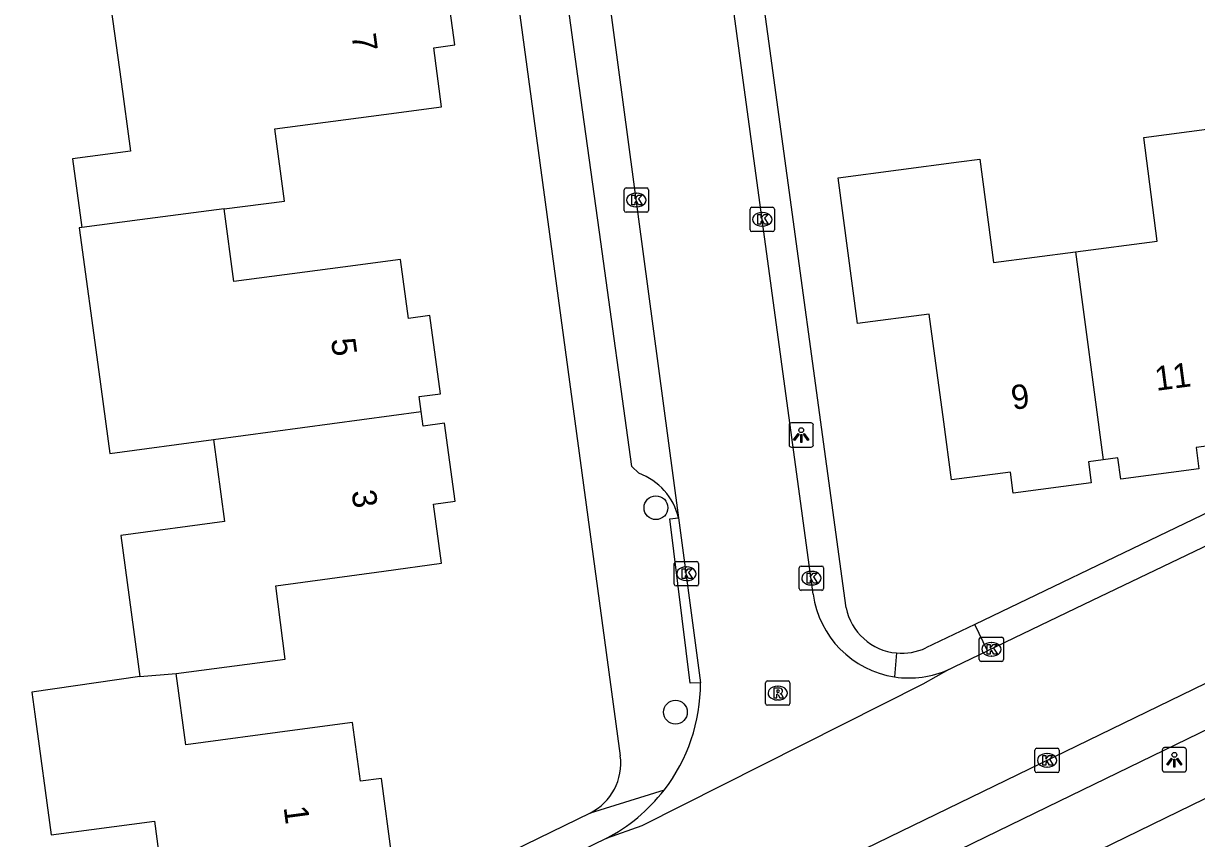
# Model space of a CAD drawing. Extents: x 163427 to 164190, y 380331 to 381641.
# Drawn here: x 163600.88 to 163649.13, y 381367.27 to 381400.79 of the extents above; entities that cross this region are included whole.
import ezdxf

# ---------------------------------------------------------------- set-up
doc = ezdxf.new("R2010")
doc.units = 0
for name, color, linetype in [('IMGEO_Boom', 7, 'Continuous'), ('IMGEO_Kolk', 7, 'Continuous'), ('IMGEO_Lichtpunt', 7, 'Continuous'), ('IMGEO_Pand', 7, 'Continuous'), ('IMGEO_Pand_nummerreeks', 7, 'Continuous'), ('IMGEO_Rijbaan_lokaal_open', 7, 'Continuous'), ('IMGEO_Rioolput', 7, 'Continuous'), ('IMGEO_Voetpad_open', 7, 'Continuous')]:
    doc.layers.add(name, color=color, linetype=linetype)

msp = doc.modelspace()

# ---------------------------------------------------------------- linework, layer by layer
at = {"layer": 'IMGEO_Boom'}
for centre in [(163626.894, 381380.872), (163627.695, 381372.464)]:
    msp.add_circle(centre, 0.489, dxfattribs=at)
at = {"layer": 'IMGEO_Kolk'}
for p, q in [((163625.588, 381393.097), (163625.588, 381393.949)), ((163625.663, 381394.023), (163626.515, 381394.023)), ((163626.589, 381393.949), (163626.589, 381393.097)), ((163626.076, 381393.803), (163626.101, 381393.803)), ((163626.515, 381393.023), (163625.663, 381393.023)), ((163626.099, 381393.243), (163626.074, 381393.243)), ((163630.766, 381392.302), (163630.766, 381393.154)), ((163630.841, 381393.228), (163631.693, 381393.228)), ((163631.254, 381393.008), (163631.279, 381393.008)), ((163631.767, 381393.154), (163631.767, 381392.302)), ((163631.277, 381392.448), (163631.252, 381392.448)), ((163631.693, 381392.228), (163630.841, 381392.228)), ((163627.647, 381377.729), (163627.647, 381378.581)), ((163627.722, 381378.655), (163628.574, 381378.655)), ((163628.648, 381378.581), (163628.648, 381377.729)), ((163632.863, 381378.474), (163633.715, 381378.474)), ((163628.135, 381378.435), (163628.16, 381378.435)), ((163632.788, 381377.548), (163632.788, 381378.4)), ((163633.276, 381378.254), (163633.301, 381378.254)), ((163633.789, 381378.4), (163633.789, 381377.548)), ((163628.574, 381377.655), (163627.722, 381377.655)), ((163628.158, 381377.875), (163628.133, 381377.875)), ((163633.299, 381377.694), (163633.274, 381377.694)), ((163633.715, 381377.474), (163632.863, 381377.474)), ((163640.192, 381374.623), (163640.192, 381375.475)), ((163640.267, 381375.549), (163641.119, 381375.549)), ((163640.68, 381375.329), (163640.705, 381375.329)), ((163641.193, 381375.475), (163641.193, 381374.623)), ((163640.703, 381374.769), (163640.678, 381374.769)), ((163641.119, 381374.549), (163640.267, 381374.549)), ((163642.482, 381370.054), (163642.482, 381370.906)), ((163642.557, 381370.98), (163643.409, 381370.98)), ((163642.97, 381370.76), (163642.995, 381370.76)), ((163643.483, 381370.906), (163643.483, 381370.054)), ((163643.409, 381369.98), (163642.557, 381369.98)), ((163642.993, 381370.2), (163642.968, 381370.2))]:
    msp.add_line(p, q, dxfattribs=at)
for points in [[(163625.588, 381393.097), (163625.588, 381393.949)], [(163625.663, 381394.023), (163626.515, 381394.023)], [(163626.589, 381393.949), (163626.589, 381393.097)], [(163625.909, 381393.723), (163626.032, 381393.723), (163626.032, 381393.572), (163626.162, 381393.723), (163626.326, 381393.723), (163626.18, 381393.572), (163626.333, 381393.323), (163626.181, 381393.323), (163626.096, 381393.487), (163626.032, 381393.42), (163626.032, 381393.323), (163625.909, 381393.323), (163625.909, 381393.723)], [(163626.515, 381393.023), (163625.663, 381393.023)], [(163630.766, 381392.302), (163630.766, 381393.154)], [(163630.841, 381393.228), (163631.693, 381393.228)], [(163631.087, 381392.928), (163631.21, 381392.928), (163631.21, 381392.777), (163631.34, 381392.928), (163631.504, 381392.928), (163631.358, 381392.777), (163631.511, 381392.528), (163631.359, 381392.528), (163631.274, 381392.692), (163631.21, 381392.625), (163631.21, 381392.528), (163631.087, 381392.528), (163631.087, 381392.928)], [(163631.767, 381393.154), (163631.767, 381392.302)], [(163631.693, 381392.228), (163630.841, 381392.228)], [(163627.647, 381377.729), (163627.647, 381378.581)], [(163627.722, 381378.655), (163628.574, 381378.655)], [(163628.648, 381378.581), (163628.648, 381377.729)], [(163632.863, 381378.474), (163633.715, 381378.474)], [(163627.968, 381378.355), (163628.091, 381378.355), (163628.091, 381378.204), (163628.221, 381378.355), (163628.385, 381378.355), (163628.239, 381378.204), (163628.392, 381377.955), (163628.24, 381377.955), (163628.155, 381378.119), (163628.091, 381378.052), (163628.091, 381377.955), (163627.968, 381377.955), (163627.968, 381378.355)], [(163632.788, 381377.548), (163632.788, 381378.4)], [(163633.109, 381378.174), (163633.232, 381378.174), (163633.232, 381378.023), (163633.362, 381378.174), (163633.526, 381378.174), (163633.38, 381378.023), (163633.533, 381377.774), (163633.381, 381377.774), (163633.296, 381377.938), (163633.232, 381377.871), (163633.232, 381377.774), (163633.109, 381377.774), (163633.109, 381378.174)], [(163633.789, 381378.4), (163633.789, 381377.548)], [(163628.574, 381377.655), (163627.722, 381377.655)], [(163633.715, 381377.474), (163632.863, 381377.474)], [(163640.192, 381374.623), (163640.192, 381375.475)], [(163640.267, 381375.549), (163641.119, 381375.549)], [(163640.513, 381375.249), (163640.636, 381375.249), (163640.636, 381375.098), (163640.766, 381375.249), (163640.93, 381375.249), (163640.784, 381375.098), (163640.937, 381374.849), (163640.785, 381374.849), (163640.7, 381375.013), (163640.636, 381374.946), (163640.636, 381374.849), (163640.513, 381374.849), (163640.513, 381375.249)], [(163641.193, 381375.475), (163641.193, 381374.623)], [(163641.119, 381374.549), (163640.267, 381374.549)], [(163642.482, 381370.054), (163642.482, 381370.906)], [(163642.557, 381370.98), (163643.409, 381370.98)], [(163643.483, 381370.906), (163643.483, 381370.054)], [(163642.803, 381370.68), (163642.926, 381370.68), (163642.926, 381370.529), (163643.056, 381370.68), (163643.22, 381370.68), (163643.074, 381370.529), (163643.227, 381370.28), (163643.075, 381370.28), (163642.99, 381370.444), (163642.926, 381370.377), (163642.926, 381370.28), (163642.803, 381370.28), (163642.803, 381370.68)], [(163643.409, 381369.98), (163642.557, 381369.98)]]:
    msp.add_lwpolyline(points, dxfattribs=at)
for centre, start, end in [((163625.665, 381393.947), 91.552, 178.448), ((163625.665, 381393.947), 91.552, 178.448), ((163626.513, 381393.947), 1.552, 88.448), ((163626.513, 381393.947), 1.552, 88.448), ((163625.665, 381393.099), 181.552, 268.448), ((163625.665, 381393.099), 181.552, 268.448), ((163626.513, 381393.099), 271.552, 358.448), ((163626.513, 381393.099), 271.552, 358.448), ((163630.843, 381393.152), 91.552, 178.448), ((163630.843, 381393.152), 91.552, 178.448), ((163631.691, 381393.152), 1.552, 88.448), ((163631.691, 381393.152), 1.552, 88.448), ((163630.843, 381392.304), 181.552, 268.448), ((163630.843, 381392.304), 181.552, 268.448), ((163631.691, 381392.304), 271.552, 358.448), ((163631.691, 381392.304), 271.552, 358.448), ((163627.724, 381378.579), 91.552, 178.448), ((163627.724, 381378.579), 91.552, 178.448), ((163628.572, 381378.579), 1.552, 88.448), ((163628.572, 381378.579), 1.552, 88.448), ((163632.865, 381378.398), 91.552, 178.448), ((163632.865, 381378.398), 91.552, 178.448), ((163633.713, 381378.398), 1.552, 88.448), ((163633.713, 381378.398), 1.552, 88.448), ((163627.724, 381377.731), 181.552, 268.448), ((163627.724, 381377.731), 181.552, 268.448), ((163628.572, 381377.731), 271.552, 358.448), ((163628.572, 381377.731), 271.552, 358.448), ((163632.865, 381377.55), 181.552, 268.448), ((163632.865, 381377.55), 181.552, 268.448), ((163633.713, 381377.55), 271.552, 358.448), ((163633.713, 381377.55), 271.552, 358.448), ((163640.269, 381375.473), 91.552, 178.448), ((163640.269, 381375.473), 91.552, 178.448), ((163641.117, 381375.473), 1.552, 88.448), ((163641.117, 381375.473), 1.552, 88.448), ((163640.269, 381374.625), 181.552, 268.448), ((163640.269, 381374.625), 181.552, 268.448), ((163641.117, 381374.625), 271.552, 358.448), ((163641.117, 381374.625), 271.552, 358.448), ((163642.559, 381370.904), 91.552, 178.448), ((163642.559, 381370.904), 91.552, 178.448), ((163643.407, 381370.904), 1.552, 88.448), ((163643.407, 381370.904), 1.552, 88.448), ((163642.559, 381370.056), 181.552, 268.448), ((163642.559, 381370.056), 181.552, 268.448), ((163643.407, 381370.056), 271.552, 358.448), ((163643.407, 381370.056), 271.552, 358.448)]:
    msp.add_arc(centre, 0.0765, start, end, dxfattribs=at)
for centre, major_axis, ratio, start_param, end_param in [((163626.075, 381393.523), (-0.387, 0.002), 0.722429, 4.712389, 7.853982), ((163626.1, 381393.523), (-0.39, 0.002), 0.717154, 1.570796, 4.712389), ((163631.253, 381392.728), (-0.387, 0.002), 0.722429, 4.712389, 7.853982), ((163631.278, 381392.728), (-0.39, 0.002), 0.717154, 1.570796, 4.712389), ((163628.134, 381378.155), (-0.387, 0.002), 0.722429, 4.712389, 7.853982), ((163628.159, 381378.155), (-0.39, 0.002), 0.717154, 1.570796, 4.712389), ((163633.275, 381377.974), (-0.387, 0.002), 0.722429, 4.712389, 7.853982), ((163633.3, 381377.974), (-0.39, 0.002), 0.717154, 1.570796, 4.712389), ((163640.679, 381375.049), (-0.387, 0.002), 0.722429, 4.712389, 7.853982), ((163640.704, 381375.049), (-0.39, 0.002), 0.717154, 1.570796, 4.712389), ((163642.969, 381370.48), (-0.387, 0.002), 0.722429, 4.712389, 7.853982), ((163642.994, 381370.48), (-0.39, 0.002), 0.717154, 1.570796, 4.712389)]:
    msp.add_ellipse(centre, major_axis=major_axis, ratio=ratio, start_param=start_param, end_param=end_param, dxfattribs=at)
at = {"layer": 'IMGEO_Lichtpunt'}
for p, q in [((163632.371, 381384.265), (163632.371, 381383.458)), ((163632.371, 381384.265), (163632.371, 381383.458)), ((163633.273, 381384.36), (163632.465, 381384.36)), ((163633.273, 381384.36), (163632.465, 381384.36)), ((163633.367, 381383.458), (163633.367, 381384.265)), ((163633.367, 381383.458), (163633.367, 381384.265)), ((163632.465, 381383.364), (163633.273, 381383.364)), ((163632.465, 381383.364), (163633.273, 381383.364)), ((163647.718, 381370.909), (163647.718, 381370.102)), ((163647.718, 381370.909), (163647.718, 381370.102)), ((163648.62, 381371.004), (163647.812, 381371.004)), ((163648.62, 381371.004), (163647.812, 381371.004)), ((163648.714, 381370.102), (163648.714, 381370.909)), ((163648.714, 381370.102), (163648.714, 381370.909)), ((163647.812, 381370.008), (163648.62, 381370.008)), ((163647.812, 381370.008), (163648.62, 381370.008))]:
    msp.add_line(p, q, dxfattribs=at)
for points in [[(163632.745, 381383.929), (163632.784, 381383.901), (163632.596, 381383.639), (163632.558, 381383.666), (163632.745, 381383.929)], [(163632.847, 381383.881), (163632.894, 381383.881), (163632.894, 381383.559), (163632.847, 381383.559), (163632.847, 381383.881)], [(163632.957, 381383.901), (163632.995, 381383.928), (163633.182, 381383.666), (163633.143, 381383.638), (163632.957, 381383.901)], [(163648.092, 381370.573), (163648.131, 381370.545), (163647.943, 381370.283), (163647.905, 381370.31), (163648.092, 381370.573)], [(163648.194, 381370.525), (163648.241, 381370.525), (163648.241, 381370.203), (163648.194, 381370.203), (163648.194, 381370.525)], [(163648.304, 381370.545), (163648.342, 381370.572), (163648.529, 381370.31), (163648.49, 381370.282), (163648.304, 381370.545)]]:
    msp.add_lwpolyline(points, dxfattribs=at)
for centre in [(163632.87, 381384.063), (163648.217, 381370.707)]:
    msp.add_circle(centre, 0.0994, dxfattribs=at)
for centre, start, end in [((163632.465, 381384.265), 90, 180), ((163632.465, 381384.265), 90, 180), ((163633.273, 381384.265), 0, 90), ((163633.273, 381384.265), 0, 90), ((163632.465, 381383.458), 180, 270), ((163632.465, 381383.458), 180, 270), ((163633.273, 381383.458), 270, 0), ((163633.273, 381383.458), 270, 360), ((163647.812, 381370.909), 90, 180), ((163647.812, 381370.909), 90, 180), ((163648.62, 381370.909), 0, 90), ((163648.62, 381370.909), 0, 90), ((163647.812, 381370.102), 180, 270), ((163647.812, 381370.102), 180, 270), ((163648.62, 381370.102), 270, 0), ((163648.62, 381370.102), 270, 360)]:
    msp.add_arc(centre, 0.0946, start, end, dxfattribs=at)
at = {"layer": 'IMGEO_Pand'}
for points in [[(163609.14, 381393.159), (163611.621, 381393.475), (163611.226, 381396.451), (163615.701, 381397.044), (163618.08, 381397.36), (163617.753, 381399.783), (163618.624, 381399.901), (163618.19, 381403.116), (163617.32, 381402.998), (163617.239, 381403.601)], [(163604.425, 381401.873), (163604.882, 381398.5), (163605.283, 381395.536), (163602.901, 381395.213), (163603.283, 381392.392)], [(163644.152, 381391.394), (163647.514, 381391.837), (163646.954, 381396.094), (163652.765, 381396.859)], [(163652.894, 381396.738), (163653.477, 381392.239), (163653.644, 381390.947), (163650.648, 381390.559), (163651.232, 381386.05), (163651.54, 381383.67), (163649.109, 381383.35), (163649.225, 381382.469), (163646.011, 381382.047), (163645.896, 381382.92), (163645.29, 381382.84)], [(163645.29, 381382.84), (163644.685, 381382.761), (163644.8, 381381.888), (163641.586, 381381.465), (163641.471, 381382.338), (163639.05, 381382.02), (163638.729, 381384.398), (163638.13, 381388.83), (163635.18, 381388.45), (163634.39, 381394.44), (163639.348, 381395.093), (163640.221, 381395.208), (163640.782, 381390.95), (163644.152, 381391.394)], [(163609.14, 381393.159), (163605.665, 381392.716), (163603.283, 381392.392)], [(163617.24, 381384.835), (163617.158, 381385.44), (163618.03, 381385.559), (163617.593, 381388.77), (163616.721, 381388.652), (163616.39, 381391.08), (163614.011, 381390.764), (163609.536, 381390.171), (163609.14, 381393.159)], [(163603.283, 381392.392), (163603.179, 381392.378), (163603.98, 381386.466), (163604.436, 381383.098), (163608.695, 381383.674)], [(163644.152, 381391.394), (163645.29, 381382.84)], [(163607.168, 381374.047), (163611.64, 381374.65), (163611.26, 381377.66), (163615.702, 381378.266), (163618.08, 381378.59), (163617.749, 381381.018), (163618.632, 381381.138), (163618.194, 381384.35), (163617.322, 381384.231), (163617.24, 381384.835)], [(163608.695, 381383.674), (163617.24, 381384.835)], [(163608.695, 381383.674), (163609.151, 381380.307), (163604.882, 381379.729), (163605.667, 381373.935)], [(163605.667, 381373.935), (163601.226, 381373.284), (163601.349, 381372.375), (163602.02, 381367.42), (163606.267, 381367.986), (163606.74, 381364.44), (163615.28, 381365.62), (163615.174, 381366.41), (163616.033, 381366.525), (163615.603, 381369.735), (163614.744, 381369.62), (163614.42, 381372.04), (163612.041, 381371.719), (163607.563, 381371.116), (163607.168, 381374.047)], [(163605.667, 381373.935), (163607.168, 381374.047)]]:
    msp.add_lwpolyline(points, dxfattribs=at)
at = {"layer": 'IMGEO_Rijbaan_lokaal_open'}
for points in [[(163619.545, 381442.291), (163627.821, 381380.451)], [(163633.362, 381377.317), (163630.333, 381399.565), (163629.821, 381403.315), (163628.293, 381414.585), (163627.397, 381421.367), (163625.758, 381433.293), (163625.234, 381437.074), (163624.735, 381441.021)], [(163658.487, 381383.156), (163657.247, 381382.783), (163652.186, 381380.573), (163651.97, 381380.464), (163644.497, 381376.892), (163640.532, 381374.986)], [(163627.821, 381380.451), (163628.729, 381373.668)], [(163602.271, 381350.712), (163651.905, 381374.816)], [(163638.941, 381374.22), (163639.188, 381374.342), (163640.532, 381374.986)], [(163638.941, 381374.22), (163637.865, 381373.613), (163626.312, 381367.785), (163624.845, 381367.269)], [(163624.845, 381367.269), (163600.087, 381355.21)]]:
    msp.add_lwpolyline(points, dxfattribs=at)
for centre, radius, start, end in [((163637.307, 381377.851), 3.981, 187.7039, 261.3623), ((163637.309, 381377.843), 3.974, 261.3148, 294.2476), ((163621.539, 381373.654), 7.19, 322.275, 0.1089), ((163621.544, 381373.647), 7.181, 297.3647, 322.2985)]:
    msp.add_arc(centre, radius, start, end, dxfattribs=at)
at = {"layer": 'IMGEO_Rioolput'}
for p, q in [((163631.404, 381372.821), (163631.404, 381373.673)), ((163631.479, 381373.747), (163632.331, 381373.747)), ((163632.405, 381373.673), (163632.405, 381372.821)), ((163631.892, 381373.527), (163631.917, 381373.527)), ((163632.331, 381372.747), (163631.479, 381372.747)), ((163631.915, 381372.967), (163631.89, 381372.967))]:
    msp.add_line(p, q, dxfattribs=at)
for points in [[(163631.404, 381372.821), (163631.404, 381373.673)], [(163631.479, 381373.747), (163632.331, 381373.747)], [(163632.405, 381373.673), (163632.405, 381372.821)], [(163631.993, 381373.445), (163631.741, 381373.447), (163631.741, 381373.047)], [(163631.741, 381373.047), (163631.865, 381373.047), (163631.865, 381373.209), (163631.876, 381373.209)], [(163631.919, 381373.366), (163631.865, 381373.366), (163631.865, 381373.285)], [(163631.865, 381373.285), (163631.917, 381373.285)], [(163631.923, 381373.18), (163631.994, 381373.047), (163632.134, 381373.047), (163632.069, 381373.173)], [(163632.331, 381372.747), (163631.479, 381372.747)]]:
    msp.add_lwpolyline(points, dxfattribs=at)
for centre, radius, start, end in [((163631.481, 381373.671), 0.0765, 91.552, 178.448), ((163631.481, 381373.671), 0.0765, 91.552, 178.448), ((163632.329, 381373.671), 0.0765, 1.552, 88.448), ((163632.329, 381373.671), 0.0765, 1.552, 88.448), ((163631.875, 381373.156), 0.0533, 26.0293, 88.6989), ((163631.901, 381373.474), 0.19, 274.7715, 282.9687), ((163631.925, 381373.27), 0.0964, 77.0061, 93.1865), ((163631.939, 381373.327), 0.0378, 276.6634, 79.6772), ((163631.992, 381373.335), 0.109, 350.3612, 89.416), ((163631.99, 381373.335), 0.112, 277.5842, 350.9817), ((163631.974, 381373.12), 0.108, 29.5134, 73.7905), ((163631.481, 381372.823), 0.0765, 181.552, 268.448), ((163631.481, 381372.823), 0.0765, 181.552, 268.448), ((163632.329, 381372.823), 0.0765, 271.552, 358.448), ((163632.329, 381372.823), 0.0765, 271.552, 358.448)]:
    msp.add_arc(centre, radius, start, end, dxfattribs=at)
for centre, major_axis, ratio, start_param, end_param in [((163631.891, 381373.247), (-0.387, 0.002), 0.722429, 4.712389, 7.853982), ((163631.916, 381373.247), (-0.39, 0.002), 0.717154, 1.570796, 4.712389)]:
    msp.add_ellipse(centre, major_axis=major_axis, ratio=ratio, start_param=start_param, end_param=end_param, dxfattribs=at)
at = {"layer": 'IMGEO_Voetpad_open'}
for points in [[(163614.908, 381448.295), (163625.429, 381370.672)], [(163634.711, 381376.758), (163625.846, 381441.76)], [(163626.191, 381382.287), (163625.897, 381382.561), (163624.624, 381391.812), (163623.687, 381398.624), (163622.049, 381410.522), (163621.122, 381417.258), (163619.56, 381428.613), (163618.633, 381435.348), (163618.084, 381439.336)], [(163673.072, 381391.971), (163640.009, 381376.075)], [(163628.729, 381373.668), (163628.306, 381373.656), (163627.459, 381380.42), (163627.821, 381380.451)], [(163640.009, 381376.075), (163637.998, 381375.108)], [(163640.532, 381374.986), (163640.009, 381376.075)], [(163661.825, 381374.917), (163575.154, 381332.697)], [(163636.786, 381374.898), (163636.709, 381373.915)], [(163650.182, 381372.054), (163642.986, 381368.553), (163636.846, 381365.565), (163626.934, 381360.742), (163620.814, 381357.764), (163611.31, 381353.139), (163605.166, 381350.15), (163595.248, 381345.324), (163589.122, 381342.343), (163580.614, 381338.203)], [(163627.226, 381369.255), (163624.184, 381368.313)], [(163624.184, 381368.313), (163574.209, 381343.97)]]:
    msp.add_lwpolyline(points, dxfattribs=at)
for centre, radius, start, end in [((163625.315, 381379.867), 2.573, 13.107, 70.0903), ((163637.006, 381377.231), 2.343, 191.6421, 264.6127), ((163637.006, 381377.23), 2.342, 264.6045, 295.0553), ((163623.153, 381370.365), 2.296, 296.672, 7.6808)]:
    msp.add_arc(centre, radius, start, end, dxfattribs=at)

# ---------------------------------------------------------------- texts
at = {"layer": 'IMGEO_Pand_nummerreeks'}
for s, rotation, p in [('7', 277.6774, (163614.373, 381400.314)), ('5', 277.7061, (163613.526, 381387.791)), ('11', 7.5255, (163647.472, 381385.675)), ('9', 7.5255, (163641.57, 381384.895)), ('3', 277.7058, (163614.371, 381381.546)), ('1', 277.6297, (163611.578, 381368.554))]:
    msp.add_text(s, height=1, rotation=rotation, dxfattribs=at).set_placement(p)

doc.saveas('drawing.dxf')
